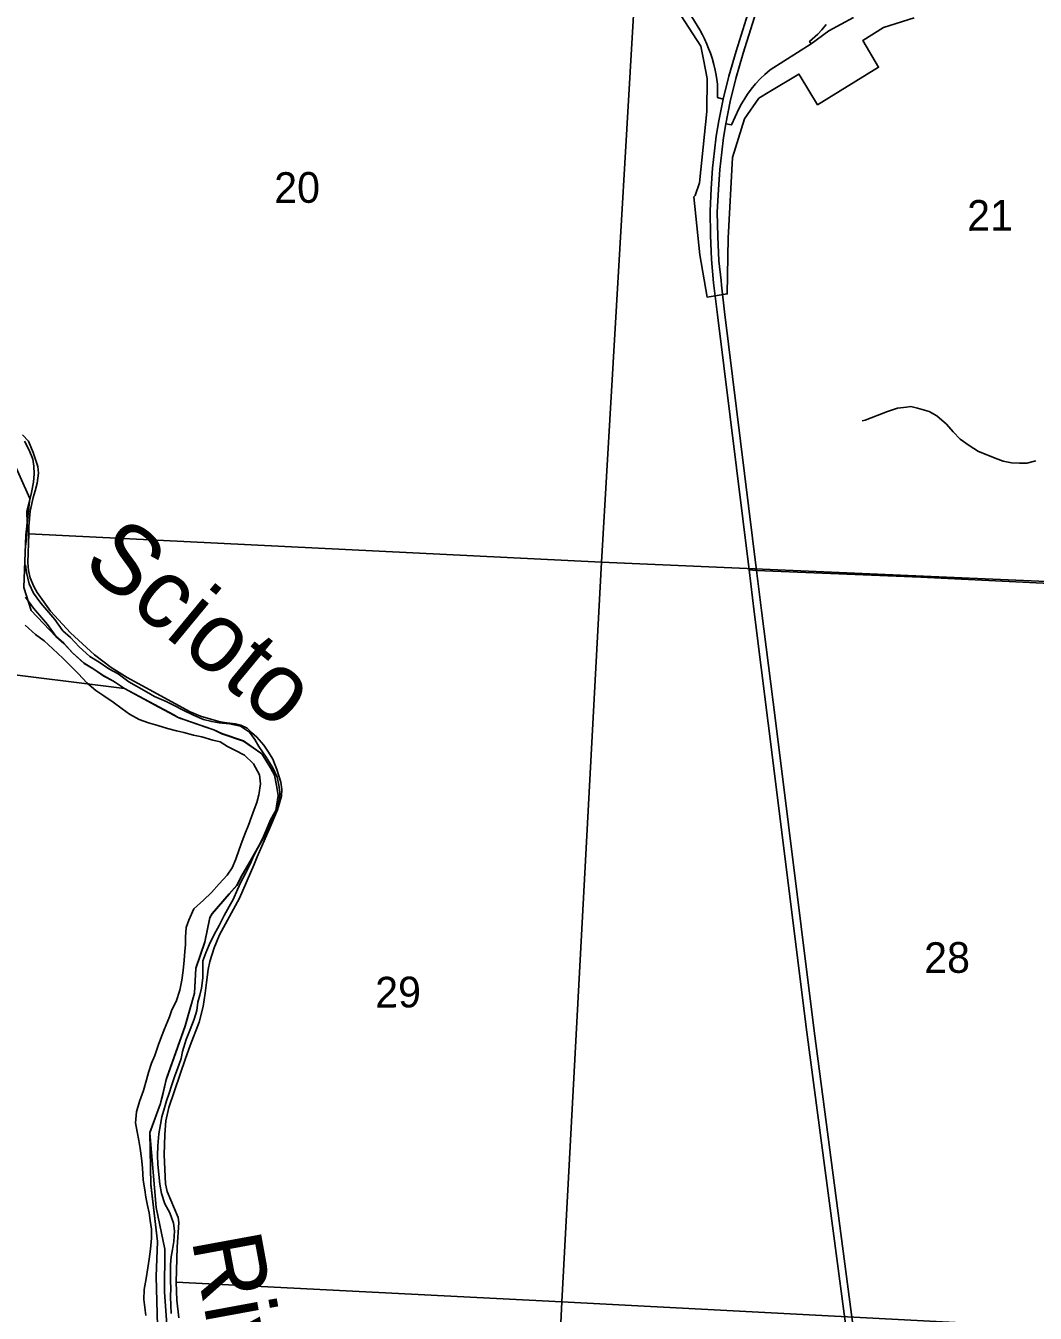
# Model space of a CAD drawing. Extents: x 114843 to 284848, y 317643 to 566895.
# Drawn here: x 199714 to 206973, y 345361 to 354619 of the extents above; entities that cross this region are included whole.
import ezdxf

# ---------------------------------------------------------------- set-up
doc = ezdxf.new("R2010")
doc.units = 0
for name, color, linetype in [('GM_X_Corporation', 7, 'Continuous'), ('GM_X_County_Road', 7, 'Continuous'), ('GM_X_Interchange_Ramps', 7, 'Continuous'), ('GM_X_Major_River', 7, 'Continuous'), ('GM_X_Major_River_Text', 7, 'Continuous'), ('GM_X_Minor_River', 7, 'Continuous'), ('GM_X_Section', 7, 'Continuous'), ('GM_X_Section_Text', 7, 'Continuous'), ('GM_X_Township', 7, 'Continuous'), ('GM_X_US_Route', 7, 'Continuous')]:
    doc.layers.add(name, color=color, linetype=linetype)

msp = doc.modelspace()

# ---------------------------------------------------------------- linework, layer by layer
at = {"layer": 'GM_X_Corporation'}
for points in [[(204280.6, 354918.7), (204568.6, 354471.5), (204587.5, 354375.8), (204614.3, 354239.4), (204610.8, 354002.2), (204557.2, 353489.3), (204526.4, 353399.1), (204518.3, 353388.2), (204560.8, 352971), (204614, 352667.3), (204758.1, 352691.1), (204764.5, 353090.7), (204795.9, 353670.9), (204881, 353950.6), (204985.2, 354097.8), (205064.4, 354145.6), (205273.2, 354271.4), (205282.4, 354256.3), (205407.4, 354050.8), (205846.4, 354320.3), (205732.7, 354512.7), (205882.1, 354606.3), (206102.1, 354675.4)], [(200663, 345181.8), (200651.1, 345624.5), (200661.4, 345876.3), (200612.5, 346283.5), (200605.6, 346660.5), (200681.5, 346869.7), (200684.8, 346881.7), (200699.2, 346935.2), (200724.2, 347041.4), (200727.4, 347055.3), (200859.2, 347426.8), (200881.5, 347505.2), (200926.5, 347663.4), (200936.1, 347841.4), (201000.5, 348030.9), (201036.9, 348206.1), (201053.1, 348234.6), (201175.6, 348377.2), (201231.9, 348438.4), (201269.9, 348513.3), (201327.5, 348611.7), (201451.9, 348831.9), (201511.5, 348976.9), (201529.3, 349084.4), (201516, 349157.8), (201502.6, 349231.1), (201474.3, 349284.6), (201410.6, 349384.4), (201279.3, 349476.8), (201124.2, 349529.8), (201065.4, 349556.9), (201009.2, 349576.5), (200844.3, 349634.1), (200827.4, 349640), (200810.5, 349645.9), (200778, 349663.4), (200670, 349721.4), (200423.9, 349853.8), (200357.9, 349896.9), (200339.2, 349909.1), (200274.5, 349944.3), (200203.2, 349993.1), (200133.6, 350035.1), (200048.8, 350111.1), (199986.7, 350179), (199930, 350229.3), (199869.2, 350312.9), (199826.6, 350363.1), (199768.9, 350430.9), (199712, 350509.6)], [(198421.4, 350101.7), (200423.8, 349852.3), (200669.8, 349720), (200777.8, 349661.9), (200810.3, 349644.4), (200827.2, 349638.5), (200844.2, 349632.6), (201009, 349575.1), (201065.2, 349555.4), (201124, 349528.3), (201279.1, 349475.3), (201410.4, 349382.9), (201474.1, 349283.1), (201502.5, 349229.7), (201515.8, 349156.3), (201529.2, 349082.9), (201511.3, 348975.5), (201451.7, 348830.4), (201327.3, 348610.3), (201269.7, 348511.9), (201231.8, 348436.9), (201175.4, 348375.7), (201052.9, 348233.1), (201036.7, 348204.6), (201000.3, 348029.4), (200935.9, 347839.9), (200926.3, 347661.9), (200881.3, 347503.7), (200859, 347425.3), (200727.3, 347053.8), (200724, 347039.9), (200699.1, 346933.7), (200684.6, 346880.2), (200681.4, 346868.2), (200605.5, 346659.2), (200605.6, 346659.2), (200613.3, 346289.2), (200661.4, 345876.3), (200651.1, 345624.5), (200663, 345181.8)]]:
    msp.add_lwpolyline(points, dxfattribs=at)
at = {"layer": 'GM_X_County_Road'}
msp.add_lwpolyline([(204916.5, 350706.4), (204967.4, 350702.7), (206149, 350655.1), (207077.6, 350608.9), (207717.5, 350570.2)], dxfattribs=at)
at = {"layer": 'GM_X_Interchange_Ramps'}
for points in [[(204000.9, 355465.6), (203987.5, 355427.7), (204032.8, 355390), (204054, 355370.7), (204073.2, 355351.9), (204092.2, 355331.8), (204113.8, 355306.9), (204148.3, 355261.8), (204560.6, 354589.6), (204579.4, 354555.1), (204594.6, 354524.7), (204611.7, 354486.9), (204624.2, 354456.5), (204636.7, 354422.6), (204648.7, 354386), (204661.5, 354340.8), (204671.1, 354299.7), (204678.1, 354263.6), (204683.1, 354231.9), (204687.2, 354198.8), (204687.7, 354103.7), (204728, 354091.5)], [(204747.1, 353914.5), (204789.3, 353906.3), (204841.5, 354021.2), (204860.1, 354056.9), (204883.4, 354096.5), (204903.6, 354127.2), (204930, 354163.4), (204960.6, 354200.6), (204997, 354239.8), (205028.1, 354269.7), (205067.5, 354303.4), (205361.7, 354488.3), (205487.3, 354583.3), (205665.4, 354679.1)], [(205361.7, 354488.3), (205350.2, 354506.6), (205408.5, 354558), (205437.1, 354589.3), (205469.1, 354627.6)]]:
    msp.add_lwpolyline(points, dxfattribs=at)
at = {"layer": 'GM_X_Major_River'}
for points in [[(199711.8, 350877.1), (199719.7, 350933.3), (199723.6, 350989.4), (199723.5, 351045.5), (199721.3, 351125.6), (199739.2, 351191.8), (199755.1, 351264), (199769, 351336.2), (199774.9, 351398.3), (199772.8, 351452.4), (199764.7, 351502.5), (199738.6, 351566.6), (199704.5, 351632.6)], [(201179, 349599.5), (201104.9, 349607.4), (201050.9, 349615.3), (200990.8, 349631.2), (200920.7, 349661.1), (200846.6, 349697), (200780.5, 349731), (200722.4, 349758.9), (200640.3, 349796.8), (200582.2, 349828.8), (200510.1, 349870.7), (200454, 349900.6), (200377.8, 349958.6), (200311.7, 349994.6), (200241.6, 350042.5), (200175.5, 350082.4), (200097.3, 350152.4), (200035.1, 350220.5), (199981, 350268.4), (199922.8, 350348.5), (199878.7, 350400.5), (199822.6, 350466.5), (199770.4, 350538.6), (199738.3, 350606.6), (199718.1, 350688.8), (199712, 350742.9)], [(199708.8, 350308), (199782.9, 350242), (199847, 350196), (199909.2, 350138), (199979.4, 350072), (200031.5, 350022), (200093.6, 349958), (200151.8, 349894), (200217.9, 349840.1), (200274, 349800.1), (200342.2, 349754.1), (200406.3, 349706.2), (200460.4, 349668.2), (200528.5, 349630.3), (200596.6, 349606.3), (200662.7, 349586.4), (200732.8, 349566.5), (200798.8, 349548.6), (200850.9, 349536.7), (200919, 349516.8), (200979, 349506.9), (201059.1, 349483), (201111.2, 349469.1), (201165.3, 349437.1), (201217.4, 349411.2)], [(200758.1, 345360.1), (200756, 345416.2), (200753.8, 345482.3), (200755.7, 345542.4), (200755.6, 345592.5), (200755.5, 345650.6), (200755.4, 345710.8), (200759.3, 345766.9), (200769.3, 345819), (200779.2, 345877.1), (200783, 345953.3), (200776.9, 346009.4), (200750.8, 346083.5), (200714.6, 346147.6), (200690.5, 346221.7), (200678.4, 346289.8), (200670.3, 346359.9), (200664.1, 346434.1), (200662, 346496.2), (200663.9, 346564.3), (200671.7, 346650.5), (200681.6, 346718.7), (200691.6, 346772.8), (200711.5, 346837), (200725.4, 346889.1), (200745.3, 346943.2), (200761.2, 346997.4), (200785.1, 347067.6), (200805, 347119.7), (200830.9, 347193.9), (200840.9, 347244), (200866.7, 347330.3), (200896.6, 347400.5), (200924.5, 347474.7), (200944.4, 347538.8), (200950.3, 347599), (200966.2, 347649.1), (200978.2, 347699.2), (200986, 347773.4), (200987.9, 347827.5), (200987.8, 347895.7), (201007.7, 347953.8), (201031.6, 348010), (201067.5, 348084.2), (201103.5, 348150.4), (201141.4, 348220.6), (201175.3, 348284.8), (201205.2, 348337), (201235.1, 348407.2), (201261, 348461.3), (201296.9, 348527.6), (201328.8, 348595.8), (201350.8, 348647.9), (201382.7, 348708.1), (201422.6, 348788.3), (201444.5, 348840.5), (201474.4, 348908.7), (201516.3, 348986.9), (201538.2, 349057.1), (201540.1, 349109.2), (201534, 349159.3), (201521.9, 349215.4), (201489.8, 349283.5), (201441.6, 349359.5), (201389.4, 349435.6), (201361.3, 349485.6), (201323.2, 349539.7), (201257.1, 349583.6), (201179, 349599.5)], [(201217.4, 349411.2), (201287.5, 349373.3), (201351.6, 349311.3), (201393.8, 349233.2), (201401.9, 349169.1), (201390, 349088.9), (201374.1, 349034.7), (201356.2, 348982.6), (201336.3, 348930.4), (201316.4, 348870.3), (201294.4, 348818.1), (201270.5, 348756), (201248.6, 348695.8), (201224.7, 348625.6), (201196.8, 348563.4), (201162.9, 348511.3), (201104.9, 348449), (201049, 348386.8), (200991.1, 348330.5), (200923.1, 348268.3), (200885.2, 348188), (200867.3, 348135.9), (200861.4, 348065.7), (200861.5, 348013.6), (200857.6, 347961.5), (200851.7, 347899.4), (200845.8, 347825.2), (200836, 347757.1), (200822.1, 347684.9), (200796.2, 347602.7), (200764.3, 347542.5), (200746.3, 347492.4), (200710.5, 347406.1), (200690.6, 347350), (200666.7, 347285.8), (200640.7, 347215.6), (200618.8, 347159.4), (200596.9, 347093.3), (200581, 347039.1), (200561.1, 346962.9), (200531.2, 346882.7), (200509.4, 346810.5), (200503.5, 346730.3), (200513.6, 346666.2), (200527.7, 346602.1), (200535.8, 346546), (200546, 346475.9), (200552.1, 346405.8), (200558.3, 346317.6), (200570.4, 346249.5), (200576.5, 346195.4), (200588.6, 346135.3), (200600.7, 346083.2), (200608.8, 346029.1), (200616.9, 345965), (200617, 345900.9), (200611.1, 345822.7), (200601.3, 345750.5), (200591.4, 345686.4), (200579.5, 345610.2), (200565.6, 345532), (200563.7, 345459.9), (200569.8, 345401.8), (200577.9, 345345.7)]]:
    msp.add_lwpolyline(points, dxfattribs=at)
at = {"layer": 'GM_X_Minor_River'}
for points in [[(206208.8, 351846), (206125.7, 351869.1), (206077.6, 351880.2), (206047.9, 351877.7), (205981.7, 351870.4), (205911.1, 351844.7), (205749.3, 351781.9), (205728.8, 351777.1)], [(206208.8, 351846), (206264.4, 351813.5), (206333.8, 351754.7), (206383.3, 351700.2), (206432.7, 351647.6), (206498.2, 351600.9), (206563.7, 351558.2), (206619.5, 351535.6), (206685.2, 351509), (206742.9, 351488.4), (206802.7, 351475.8), (206858.7, 351473.2), (206912.6, 351472.7), (206976.7, 351490.1)]]:
    msp.add_lwpolyline(points, dxfattribs=at)
at = {"layer": 'GM_X_Section'}
for points in [[(204166.6, 356134.1), (203854.8, 350761), (199736.2, 350964.7), (199736.1, 351020.7), (199746, 351128.8), (199767.9, 351226.8), (199781.9, 351274.8), (199795.8, 351330.8), (199805.7, 351402.8), (199799.7, 351448.8), (199767.6, 351550.8), (199733.5, 351632.8), (199691.4, 351676.8)], [(200813.4, 345327.9), (200800, 345455.3), (200795.8, 345585.3), (203568.2, 345444.2), (203536.9, 344790.1)], [(203536.9, 344790.1), (203568.2, 345444.2), (208814.8, 345168.2)]]:
    msp.add_lwpolyline(points, dxfattribs=at)
for points in [[(209446.2, 355850.9), (209147.8, 350531.6), (203854.8, 350761), (204166.6, 356134.1)], [(199736.2, 350964.7), (203854.8, 350761), (203568.2, 345444.2), (200795.8, 345585.3), (200803.5, 345835.3), (200813.4, 346013.4), (200809.3, 346049.4), (200731.1, 346237.3), (200719.1, 346291.3), (200708.9, 346501.3), (200712.7, 346647.3), (200720.6, 346745.3), (200742.5, 346839.4), (200862.2, 347193.5), (200896.1, 347285.6), (200959.9, 347453.7), (200989.8, 347565.7), (201003.7, 347663.7), (201013.7, 347740.5), (201025.5, 347831.8), (201037.5, 347889.8), (201067.4, 347987.8), (201107.3, 348081.9), (201251, 348346.1), (201352.8, 348584.2), (201376.7, 348644.2), (201462.5, 348834.3), (201524.4, 348980.4), (201552.3, 349078.5), (201554.2, 349126.5), (201548.2, 349180.5), (201518.1, 349270.4), (201490, 349346.4), (201459.9, 349396.4), (201425.9, 349446.4), (201375.8, 349504.3), (201335.8, 349538.2), (201305.8, 349568.2), (201259.7, 349590.2), (201221.7, 349600.2), (201159.7, 349606.1), (201111.7, 349614), (201043.7, 349632), (200969.6, 349653.9), (200895.6, 349685.8), (200549.4, 349875.5), (200443.3, 349931.4), (200327.2, 350003.3), (200207.1, 350095.1), (200034.9, 350253), (199890.8, 350408.8), (199794.6, 350544.8), (199770.6, 350586.7), (199744.5, 350648.7), (199734.4, 350702.7), (199728.4, 350760.7)], [(203854.8, 350761), (209147.8, 350531.6), (208814.8, 345168.2), (203568.2, 345444.2)]]:
    msp.add_lwpolyline(points, close=True, dxfattribs=at)
at = {"layer": 'GM_X_Township'}
for points in [[(199594.2, 351552), (199743.1, 351219.4), (199715.2, 350956), (199699.8, 350580.5), (199752.8, 350414.2), (199930, 350228), (199986.7, 350177.7), (200048.8, 350109.8), (200133.6, 350033.8), (200203.2, 349991.8), (200274.5, 349943), (200339.2, 349907.8), (200357.9, 349895.6), (200423.9, 349852.5), (200670, 349720.1), (200778, 349662.1), (200810.5, 349644.6), (200844.3, 349632.8), (201065.4, 349555.6), (201124.2, 349528.4), (201279.3, 349475.5), (201410.6, 349383.1), (201474.3, 349283.3), (201502.6, 349229.8), (201516, 349156.5), (201529.4, 349083.1), (201511.5, 348975.6), (201451.9, 348830.6), (201327.5, 348610.4), (201269.9, 348512), (201231.9, 348437.1), (201175.6, 348375.9), (201053.1, 348233.3), (201036.9, 348204.8), (201000.4, 348029.6), (200936.1, 347840.1), (200926.5, 347662.1), (200859.2, 347425.5), (200724.2, 347040.1), (200681.6, 346868.4), (200605.6, 346659.2), (200651.1, 346120.8), (200714.5, 345821.8), (200712.5, 345513.5), (200735.4, 345179.5)], [(200735.4, 345179.5), (200712.5, 345513.5), (200714.5, 345821.8), (200651.1, 346120.8), (200605.6, 346659.2), (200681.6, 346868.4), (200724.2, 347040.1), (200859.2, 347425.5), (200926.5, 347662.1), (200936.1, 347840.1), (201000.4, 348029.6), (201036.9, 348204.8), (201053.1, 348233.3), (201175.6, 348375.9), (201231.9, 348437.1), (201269.9, 348512), (201327.5, 348610.4), (201451.9, 348830.6), (201511.5, 348975.6), (201529.4, 349083.1), (201516, 349156.5), (201502.6, 349229.8), (201474.3, 349283.3), (201410.6, 349383.1), (201279.3, 349475.5), (201124.2, 349528.4), (201065.4, 349555.6), (200844.3, 349632.8), (200810.5, 349644.6), (200778, 349662.1), (200670, 349720.1), (200423.9, 349852.5), (200357.9, 349895.6), (200339.2, 349907.8), (200274.5, 349943), (200203.2, 349991.8), (200133.6, 350033.8), (200048.8, 350109.8), (199986.7, 350177.7), (199930, 350228), (199752.8, 350414.2), (199699.8, 350580.5), (199715.2, 350956), (199743.1, 351219.4), (199594.2, 351552)]]:
    msp.add_lwpolyline(points, dxfattribs=at)
at = {"layer": 'GM_X_US_Route'}
for points in [[(204683.2, 352578.7), (204659.5, 352769.5), (204645.5, 352938.3), (204637.4, 353113), (204633.9, 353286.7), (204641.9, 353450.1), (204651.3, 353594.9), (204665.5, 353720.1), (204678.6, 353824.5), (204697.4, 353936.1), (204728, 354091.5), (204769.7, 354256.2), (204821.6, 354437.3), (204930.3, 354780.9), (205037.6, 355121.8)], [(204713.2, 352786.5), (204698, 352929.5), (204689.9, 353104.2), (204686.3, 353277.9), (204694.4, 353441.2), (204703.8, 353586.1), (204718, 353711.3), (204731.1, 353815.6), (204747.1, 353914.5), (204777.9, 354075.4), (204819.5, 354240.1), (204871.5, 354421.2), (204980.2, 354764.8), (205019.4, 354890.1), (205082.1, 355087.2)], [(204719.2, 352732.1), (204716.8, 352753.5), (204713.2, 352786.5)], [(206182.5, 340325.8), (206196.3, 340477.1), (206207.9, 340635.8), (206209, 340798), (206207.8, 340976.3), (206197, 341181.3), (206152.4, 341581.7), (206097.4, 341982), (205969.9, 342969), (205872, 343691), (205767.8, 344483.6), (205650.4, 345352.5), (205382, 347391.3), (205104.2, 349623.4), (205004.7, 350414.9), (204967.4, 350702.7), (204739, 352561.4), (204719.2, 352732.1)], [(206123.7, 340251.1), (206128.2, 340293), (206152.2, 340636.9), (206157, 340745.8), (206157, 340863.9), (206154.3, 341016.1), (206142.8, 341180.6), (206098.2, 341580.4), (206046.5, 341985.7), (205916.3, 342959.6), (205823.7, 343667.8), (205717.9, 344452.8), (205599.4, 345356.2), (205330.8, 347382.5), (205051.8, 349604.2), (204951.7, 350404.3), (204916.5, 350706.4), (204687.8, 352541.6), (204683.2, 352578.7)]]:
    msp.add_lwpolyline(points, dxfattribs=at)

# ---------------------------------------------------------------- texts
at = {"layer": 'GM_X_Major_River_Text'}
for s, height, rotation, p in [('Scioto', 500, 320.41659, (200104.6, 350731.5)), ('River', 499.99, 280.41479, (200905.1, 345891.8))]:
    msp.add_text(s, height=height, rotation=rotation, dxfattribs=at).set_placement(p)
at = {"layer": 'GM_X_Section_Text'}
for s, rotation, p in [('20', 0.41332, (201501.4, 353344.3)), ('21', 0.41343, (206484.1, 353144.3)), ('28', 0.4134, (206175, 347807.1)), ('29', 0.41331, (202227.4, 347558.6))]:
    msp.add_text(s, height=221.02, rotation=rotation, dxfattribs=at).set_placement(p)

doc.saveas('drawing.dxf')
